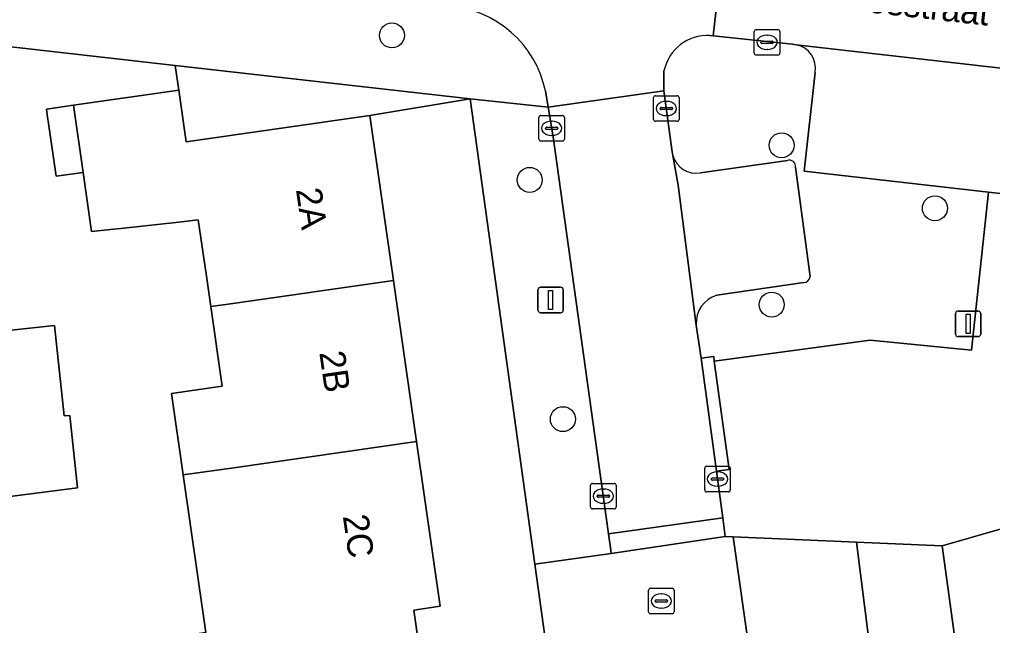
# Model space of a CAD drawing. Extents: x 162250 to 162661, y 380743 to 381606.
# Drawn here: x 162355.04 to 162393.16, y 381336.94 to 381360.68 of the extents above; entities that cross this region are included whole.
import ezdxf

# ---------------------------------------------------------------- set-up
doc = ezdxf.new("R2010")
doc.units = 0
for name, color, linetype in [('IMGEO_Boom', 7, 'Continuous'), ('IMGEO_Erf', 7, 'Continuous'), ('IMGEO_Kolk', 7, 'Continuous'), ('IMGEO_Lichtmast', 7, 'Continuous'), ('IMGEO_Openbare_ruimte_label', 7, 'Continuous'), ('IMGEO_Pand', 7, 'Continuous'), ('IMGEO_Pand_nummerreeks', 7, 'Continuous'), ('IMGEO_Parkeervlak_open', 7, 'Continuous'), ('IMGEO_Rijbaan_lokaal_open', 7, 'Continuous'), ('IMGEO_Rioolput', 7, 'Continuous'), ('IMGEO_Voetpad_open', 7, 'Continuous'), ('IMGEO_Woonerf_open', 7, 'Continuous')]:
    doc.layers.add(name, color=color, linetype=linetype)

msp = doc.modelspace()

# ---------------------------------------------------------------- linework, layer by layer
at = {"layer": 'IMGEO_Boom'}
for centre in [(162369.632, 381360.053), (162384.894, 381355.749), (162375.028, 381354.393), (162390.9, 381353.28), (162384.507, 381349.508), (162376.326, 381345.02)]:
    msp.add_circle(centre, 0.489, dxfattribs=at)
at = {"layer": 'IMGEO_Erf'}
for points in [[(162362.345, 381336.659), (162361.459, 381342.833), (162361.002, 381346.023), (162362.981, 381346.308), (162362.532, 381349.437), (162362.361, 381350.627), (162362.046, 381352.826), (162361.282, 381352.742), (162359.008, 381352.491), (162358.737, 381352.461), (162357.865, 381352.365), (162357.531, 381354.687), (162356.475, 381354.535), (162356.165, 381356.697), (162356.142, 381356.853), (162356.098, 381357.162), (162357.154, 381357.314), (162361.284, 381357.907), (162361.138, 381358.877), (162353.887, 381359.698)], [(162379.939, 381305.421), (162375.227, 381339.335), (162372.694, 381357.569), (162368.764, 381356.92), (162369.692, 381350.456), (162370.599, 381344.145), (162371.526, 381337.689), (162370.483, 381337.54), (162370.908, 381334.584)], [(162352.656, 381348.278), (162356.414, 381348.684), (162356.796, 381345.146), (162357.009, 381345.169), (162357.316, 381342.327), (162352.007, 381341.645)], [(162415.034, 381313.611), (162419.742, 381314.897), (162419.101, 381317.243), (162418.425, 381319.72), (162411.204, 381317.749), (162406.67, 381316.511), (162406.38, 381316.432), (162403.121, 381320.596), (162402.205, 381320.346), (162401.753, 381320.223), (162400.957, 381323.142), (162401.997, 381323.426), (162399.121, 381333.962), (162402.848, 381336.985), (162401.22, 381342.95), (162391.181, 381340.053), (162393.692, 381321.762), (162397.974, 381322.315), (162399.277, 381312.558)]]:
    msp.add_lwpolyline(points, dxfattribs=at)
at = {"layer": 'IMGEO_Kolk'}
for p, q in [((162383.826, 381359.357), (162383.826, 381360.209)), ((162383.901, 381360.283), (162384.753, 381360.283)), ((162384.314, 381360.063), (162384.339, 381360.063)), ((162384.827, 381360.209), (162384.827, 381359.357)), ((162384.085, 381359.777), (162384.085, 381359.789)), ((162384.523, 381359.74), (162384.125, 381359.74)), ((162384.128, 381359.826), (162384.526, 381359.826)), ((162384.569, 381359.789), (162384.569, 381359.777)), ((162384.753, 381359.283), (162383.901, 381359.283)), ((162384.337, 381359.503), (162384.312, 381359.503)), ((162379.953, 381357.69), (162380.805, 381357.69)), ((162379.878, 381356.764), (162379.878, 381357.616)), ((162380.366, 381357.47), (162380.391, 381357.47)), ((162380.879, 381357.616), (162380.879, 381356.764)), ((162375.463, 381356.915), (162376.315, 381356.915)), ((162380.137, 381357.184), (162380.137, 381357.196)), ((162380.575, 381357.147), (162380.177, 381357.147)), ((162380.18, 381357.233), (162380.578, 381357.233)), ((162380.389, 381356.91), (162380.364, 381356.91)), ((162380.621, 381357.196), (162380.621, 381357.184)), ((162375.388, 381355.989), (162375.388, 381356.841)), ((162375.876, 381356.695), (162375.901, 381356.695)), ((162376.389, 381356.841), (162376.389, 381355.989)), ((162380.805, 381356.69), (162379.953, 381356.69)), ((162375.647, 381356.409), (162375.647, 381356.421)), ((162376.085, 381356.372), (162375.687, 381356.372)), ((162375.69, 381356.458), (162376.088, 381356.458)), ((162375.899, 381356.135), (162375.874, 381356.135)), ((162376.131, 381356.421), (162376.131, 381356.409)), ((162376.315, 381355.915), (162375.463, 381355.915)), ((162381.958, 381343.173), (162382.81, 381343.173)), ((162381.883, 381342.247), (162381.883, 381343.099)), ((162382.371, 381342.953), (162382.396, 381342.953)), ((162382.884, 381343.099), (162382.884, 381342.247)), ((162377.412, 381341.578), (162377.412, 381342.43)), ((162377.487, 381342.504), (162378.339, 381342.504)), ((162378.413, 381342.43), (162378.413, 381341.578)), ((162382.142, 381342.667), (162382.142, 381342.679)), ((162382.58, 381342.63), (162382.182, 381342.63)), ((162382.185, 381342.716), (162382.583, 381342.716)), ((162382.394, 381342.393), (162382.369, 381342.393)), ((162382.626, 381342.679), (162382.626, 381342.667)), ((162377.671, 381341.998), (162377.671, 381342.01)), ((162377.714, 381342.047), (162378.112, 381342.047)), ((162377.9, 381342.284), (162377.925, 381342.284)), ((162378.155, 381342.01), (162378.155, 381341.998)), ((162382.81, 381342.173), (162381.958, 381342.173)), ((162378.109, 381341.961), (162377.711, 381341.961)), ((162377.923, 381341.724), (162377.898, 381341.724)), ((162378.339, 381341.504), (162377.487, 381341.504))]:
    msp.add_line(p, q, dxfattribs=at)
for points in [[(162383.826, 381359.357), (162383.826, 381360.209)], [(162383.901, 381360.283), (162384.753, 381360.283)], [(162384.827, 381360.209), (162384.827, 381359.357)], [(162384.753, 381359.283), (162383.901, 381359.283)], [(162379.953, 381357.69), (162380.805, 381357.69)], [(162379.878, 381356.764), (162379.878, 381357.616)], [(162380.879, 381357.616), (162380.879, 381356.764)], [(162375.463, 381356.915), (162376.315, 381356.915)], [(162375.388, 381355.989), (162375.388, 381356.841)], [(162376.389, 381356.841), (162376.389, 381355.989)], [(162380.805, 381356.69), (162379.953, 381356.69)], [(162376.315, 381355.915), (162375.463, 381355.915)], [(162381.958, 381343.173), (162382.81, 381343.173)], [(162381.883, 381342.247), (162381.883, 381343.099)], [(162382.884, 381343.099), (162382.884, 381342.247)], [(162377.412, 381341.578), (162377.412, 381342.43)], [(162377.487, 381342.504), (162378.339, 381342.504)], [(162378.413, 381342.43), (162378.413, 381341.578)], [(162382.81, 381342.173), (162381.958, 381342.173)], [(162378.339, 381341.504), (162377.487, 381341.504)]]:
    msp.add_lwpolyline(points, dxfattribs=at)
for centre, radius, start, end in [((162383.903, 381360.207), 0.0765, 91.552, 178.448), ((162383.903, 381360.207), 0.0765, 91.552, 178.448), ((162384.751, 381360.207), 0.0765, 1.552, 88.448), ((162384.751, 381360.207), 0.0765, 1.552, 88.448), ((162384.125, 381359.786), 0.0403, 85.8775, 175.7526), ((162384.122, 381359.776), 0.0366, 178.938, 274.7102), ((162384.526, 381359.783), 0.043, 264.8664, 352.4533), ((162384.53, 381359.788), 0.0386, 1.7309, 96.639), ((162383.903, 381359.359), 0.0765, 181.552, 268.448), ((162383.903, 381359.359), 0.0765, 181.552, 268.448), ((162384.751, 381359.359), 0.0765, 271.552, 358.448), ((162384.751, 381359.359), 0.0765, 271.552, 358.448), ((162379.955, 381357.614), 0.0765, 91.552, 178.448), ((162379.955, 381357.614), 0.0765, 91.552, 178.448), ((162380.803, 381357.614), 0.0765, 1.552, 88.448), ((162380.803, 381357.614), 0.0765, 1.552, 88.448), ((162375.465, 381356.839), 0.0765, 91.552, 178.448), ((162375.465, 381356.839), 0.0765, 91.552, 178.448), ((162376.313, 381356.839), 0.0765, 1.552, 88.448), ((162376.313, 381356.839), 0.0765, 1.552, 88.448), ((162380.177, 381357.193), 0.0403, 85.8775, 175.7526), ((162380.174, 381357.183), 0.0366, 178.938, 274.7102), ((162380.578, 381357.19), 0.043, 264.8664, 352.4533), ((162380.582, 381357.195), 0.0386, 1.7309, 96.639), ((162379.955, 381356.766), 0.0765, 181.552, 268.448), ((162379.955, 381356.766), 0.0765, 181.552, 268.448), ((162380.803, 381356.766), 0.0765, 271.552, 358.448), ((162380.803, 381356.766), 0.0765, 271.552, 358.448), ((162375.687, 381356.418), 0.0403, 85.8775, 175.7526), ((162375.684, 381356.408), 0.0366, 178.938, 274.7102), ((162376.088, 381356.415), 0.043, 264.8664, 352.4533), ((162376.092, 381356.42), 0.0386, 1.7309, 96.639), ((162375.465, 381355.991), 0.0765, 181.552, 268.448), ((162375.465, 381355.991), 0.0765, 181.552, 268.448), ((162376.313, 381355.991), 0.0765, 271.552, 358.448), ((162376.313, 381355.991), 0.0765, 271.552, 358.448), ((162381.96, 381343.097), 0.0765, 91.552, 178.448), ((162381.96, 381343.097), 0.0765, 91.552, 178.448), ((162382.808, 381343.097), 0.0765, 1.552, 88.448), ((162382.808, 381343.097), 0.0765, 1.552, 88.448), ((162377.489, 381342.428), 0.0765, 91.552, 178.448), ((162377.489, 381342.428), 0.0765, 91.552, 178.448), ((162378.337, 381342.428), 0.0765, 1.552, 88.448), ((162378.337, 381342.428), 0.0765, 1.552, 88.448), ((162382.182, 381342.676), 0.0403, 85.8775, 175.7526), ((162382.179, 381342.666), 0.0366, 178.938, 274.7102), ((162382.583, 381342.673), 0.043, 264.8664, 352.4533), ((162382.587, 381342.678), 0.0386, 1.7309, 96.639), ((162377.711, 381342.007), 0.0403, 85.8775, 175.7526), ((162378.116, 381342.009), 0.0386, 1.7309, 96.639), ((162381.96, 381342.249), 0.0765, 181.552, 268.448), ((162381.96, 381342.249), 0.0765, 181.552, 268.448), ((162382.808, 381342.249), 0.0765, 271.552, 358.448), ((162382.808, 381342.249), 0.0765, 271.552, 358.448), ((162377.708, 381341.997), 0.0366, 178.938, 274.7102), ((162378.112, 381342.004), 0.043, 264.8664, 352.4533), ((162377.489, 381341.58), 0.0765, 181.552, 268.448), ((162377.489, 381341.58), 0.0765, 181.552, 268.448), ((162378.337, 381341.58), 0.0765, 271.552, 358.448), ((162378.337, 381341.58), 0.0765, 271.552, 358.448)]:
    msp.add_arc(centre, radius, start, end, dxfattribs=at)
for centre, major_axis, ratio, start_param, end_param in [((162384.313, 381359.783), (-0.387, 0.002), 0.722429, 4.712389, 7.853982), ((162384.338, 381359.783), (-0.39, 0.002), 0.717154, 1.570796, 4.712389), ((162380.365, 381357.19), (-0.387, 0.002), 0.722429, 4.712389, 7.853982), ((162380.39, 381357.19), (-0.39, 0.002), 0.717154, 1.570796, 4.712389), ((162375.875, 381356.415), (-0.387, 0.002), 0.722429, 4.712389, 7.853982), ((162375.9, 381356.415), (-0.39, 0.002), 0.717154, 1.570796, 4.712389), ((162382.37, 381342.673), (-0.387, 0.002), 0.722429, 4.712389, 7.853982), ((162382.395, 381342.673), (-0.39, 0.002), 0.717154, 1.570796, 4.712389), ((162377.899, 381342.004), (-0.387, 0.002), 0.722429, 4.712389, 7.853982), ((162377.924, 381342.004), (-0.39, 0.002), 0.717154, 1.570796, 4.712389)]:
    msp.add_ellipse(centre, major_axis=major_axis, ratio=ratio, start_param=start_param, end_param=end_param, dxfattribs=at)
at = {"layer": 'IMGEO_Lichtmast'}
for p, q in [((162375.35, 381349.289), (162375.35, 381350.089)), ((162375.35, 381350.089), (162375.35, 381349.289)), ((162375.45, 381350.189), (162376.24, 381350.189)), ((162376.24, 381350.189), (162375.45, 381350.189)), ((162376.34, 381350.089), (162376.34, 381349.289)), ((162376.34, 381349.289), (162376.34, 381350.089)), ((162391.806, 381349.254), (162392.596, 381349.254)), ((162392.596, 381349.254), (162391.806, 381349.254)), ((162376.24, 381349.189), (162375.45, 381349.189)), ((162375.45, 381349.189), (162376.24, 381349.189)), ((162391.706, 381348.354), (162391.706, 381349.154)), ((162391.706, 381349.154), (162391.706, 381348.354)), ((162392.696, 381349.154), (162392.696, 381348.354)), ((162392.696, 381348.354), (162392.696, 381349.154)), ((162392.596, 381348.254), (162391.806, 381348.254)), ((162391.806, 381348.254), (162392.596, 381348.254))]:
    msp.add_line(p, q, dxfattribs=at)
for points in [[(162375.77, 381350.064), (162375.92, 381350.064), (162375.92, 381349.314), (162375.77, 381349.314), (162375.77, 381350.064)], [(162392.126, 381349.129), (162392.276, 381349.129), (162392.276, 381348.379), (162392.126, 381348.379), (162392.126, 381349.129)]]:
    msp.add_lwpolyline(points, dxfattribs=at)
for centre, start, end in [((162375.45, 381350.089), 90, 180), ((162375.45, 381350.089), 90, 180), ((162376.24, 381350.089), 0, 90), ((162376.24, 381350.089), 360, 90), ((162375.45, 381349.289), 180, 270), ((162375.45, 381349.289), 180, 270), ((162376.24, 381349.289), 270, 0), ((162376.24, 381349.289), 270, 0), ((162391.806, 381349.154), 90, 180), ((162391.806, 381349.154), 90, 180), ((162392.596, 381349.154), 0, 90), ((162392.596, 381349.154), 360, 90), ((162391.806, 381348.354), 180, 270), ((162391.806, 381348.354), 180, 270), ((162392.596, 381348.354), 270, 0), ((162392.596, 381348.354), 270, 0)]:
    msp.add_arc(centre, 0.1, start, end, dxfattribs=at)
at = {"layer": 'IMGEO_Pand'}
for points in [[(162368.764, 381356.92), (162361.574, 381355.887), (162361.284, 381357.907), (162357.154, 381357.314), (162357.531, 381354.687), (162357.865, 381352.365), (162358.737, 381352.461), (162359.008, 381352.491), (162361.282, 381352.742), (162362.046, 381352.826), (162362.361, 381350.627), (162362.532, 381349.437), (162363.222, 381349.528), (162369.692, 381350.456)], [(162357.154, 381357.314), (162356.098, 381357.162), (162356.142, 381356.853), (162356.165, 381356.697), (162356.475, 381354.535), (162357.531, 381354.687)], [(162362.532, 381349.437), (162362.981, 381346.308), (162361.002, 381346.023), (162361.459, 381342.833), (162363.439, 381343.117), (162370.599, 381344.145), (162369.692, 381350.456), (162363.222, 381349.528)], [(162352.007, 381341.645), (162357.316, 381342.327), (162357.009, 381345.169), (162356.796, 381345.146), (162356.414, 381348.684), (162352.656, 381348.278), (162352.444, 381345.925)], [(162361.459, 381342.833), (162362.345, 381336.659), (162360.05, 381336.329), (162360.515, 381333.092), (162365.933, 381333.87), (162370.908, 381334.584), (162370.483, 381337.54), (162371.526, 381337.689), (162370.599, 381344.145), (162363.439, 381343.117)]]:
    msp.add_lwpolyline(points, close=True, dxfattribs=at)
at = {"layer": 'IMGEO_Parkeervlak_open'}
for points in [[(162418.607, 381355.915), (162385.463, 381359.688)], [(162386.212, 381358.601), (162385.776, 381354.729), (162393.006, 381353.91), (162394.167, 381353.778), (162417.008, 381351.045), (162417.398, 381355.06)], [(162380.632, 381355.354), (162380.838, 381354.186), (162381.554, 381348.708)], [(162385.122, 381355.147), (162381.719, 381354.674)], [(162386.01, 381350.603), (162385.434, 381354.888)], [(162382.361, 381349.873), (162385.762, 381350.37)], [(162387.834, 381340.197), (162383.001, 381340.404), (162384.364, 381330.734), (162384.518, 381331.08), (162384.83, 381331.296), (162388.33, 381331.766)], [(162388.94, 381331.411), (162387.834, 381340.197)]]:
    msp.add_lwpolyline(points, dxfattribs=at)
for centre, radius, start, end in [((162385.285, 381358.764), 0.941, 350.0264, 79.1113), ((162381.534, 381355.587), 0.931, 194.4613, 281.4806), ((162385.208, 381354.934), 0.23, 348.5933, 112.0127), ((162385.741, 381350.641), 0.272, 274.4976, 351.93), ((162382.667, 381348.799), 1.117, 105.8951, 184.684)]:
    msp.add_arc(centre, radius, start, end, dxfattribs=at)
at = {"layer": 'IMGEO_Rijbaan_lokaal_open'}
for points in [[(162382.086, 381360.053), (162382.211, 381360.04), (162382.82, 381365.298), (162382.682, 381364.48), (162371.314, 381365.763), (162370.812, 381361.312), (162371.854, 381361.197)], [(162424.469, 381360.557), (162422.583, 381360.789), (162418.002, 381361.308), (162417.694, 381361.338), (162411.638, 381361.926), (162406.463, 381362.533), (162397.581, 381363.589), (162393.586, 381364.052), (162384.577, 381365.095), (162382.82, 381365.298), (162382.211, 381360.04), (162385.318, 381359.705), (162385.463, 381359.688), (162418.607, 381355.915), (162419.535, 381355.796), (162424.79, 381355.126), (162430.909, 381355.898), (162436.919, 381358.12)], [(162375.645, 381357.877), (162375.752, 381357.241), (162380.286, 381357.875), (162380.287, 381358.666)]]:
    msp.add_lwpolyline(points, dxfattribs=at)
for centre, radius, start, end in [((162371.553, 381357.029), 4.179, 11.706, 85.8729), ((162382, 381358.305), 1.75, 87.1745, 168.0888)]:
    msp.add_arc(centre, radius, start, end, dxfattribs=at)
at = {"layer": 'IMGEO_Rioolput'}
for p, q in [((162379.683, 381337.469), (162379.683, 381338.321)), ((162379.758, 381338.395), (162380.61, 381338.395)), ((162380.684, 381338.321), (162380.684, 381337.469)), ((162379.942, 381337.889), (162379.942, 381337.901)), ((162380.38, 381337.852), (162379.982, 381337.852)), ((162379.985, 381337.938), (162380.383, 381337.938)), ((162380.171, 381338.175), (162380.196, 381338.175)), ((162380.426, 381337.901), (162380.426, 381337.889)), ((162380.194, 381337.615), (162380.169, 381337.615)), ((162380.61, 381337.395), (162379.758, 381337.395))]:
    msp.add_line(p, q, dxfattribs=at)
for points in [[(162379.683, 381337.469), (162379.683, 381338.321)], [(162379.758, 381338.395), (162380.61, 381338.395)], [(162380.684, 381338.321), (162380.684, 381337.469)], [(162380.61, 381337.395), (162379.758, 381337.395)]]:
    msp.add_lwpolyline(points, dxfattribs=at)
for centre, radius, start, end in [((162379.76, 381338.319), 0.0765, 91.552, 178.448), ((162379.76, 381338.319), 0.0765, 91.552, 178.448), ((162380.608, 381338.319), 0.0765, 1.552, 88.448), ((162380.608, 381338.319), 0.0765, 1.552, 88.448), ((162379.982, 381337.898), 0.0403, 85.8775, 175.7526), ((162379.979, 381337.888), 0.0366, 178.938, 274.7102), ((162380.383, 381337.895), 0.043, 264.8664, 352.4533), ((162380.387, 381337.9), 0.0386, 1.7309, 96.639), ((162379.76, 381337.471), 0.0765, 181.552, 268.448), ((162379.76, 381337.471), 0.0765, 181.552, 268.448), ((162380.608, 381337.471), 0.0765, 271.552, 358.448), ((162380.608, 381337.471), 0.0765, 271.552, 358.448)]:
    msp.add_arc(centre, radius, start, end, dxfattribs=at)
for centre, major_axis, ratio, start_param, end_param in [((162380.17, 381337.895), (-0.387, 0.002), 0.722429, 4.712389, 7.853982), ((162380.195, 381337.895), (-0.39, 0.002), 0.717154, 1.570796, 4.712389)]:
    msp.add_ellipse(centre, major_axis=major_axis, ratio=ratio, start_param=start_param, end_param=end_param, dxfattribs=at)
at = {"layer": 'IMGEO_Voetpad_open'}
for points in [[(162328.733, 381365.93), (162328.382, 381362.452), (162333.445, 381361.804), (162333.767, 381362.058), (162353.887, 381359.698), (162361.138, 381358.877), (162372.694, 381357.569), (162375.752, 381357.241), (162375.645, 381357.877)], [(162385.463, 381359.688), (162385.318, 381359.705), (162382.211, 381360.04), (162382.086, 381360.053)], [(162380.287, 381358.666), (162380.286, 381357.875), (162380.607, 381355.496), (162380.632, 381355.354)], [(162381.554, 381348.708), (162381.62, 381348.273), (162381.741, 381347.405), (162382.235, 381347.468), (162382.258, 381347.296), (162388.366, 381348.119), (162392.329, 381347.729), (162393.006, 381353.91), (162385.776, 381354.729), (162386.212, 381358.601)], [(162381.719, 381354.674), (162385.122, 381355.147)], [(162417.398, 381355.06), (162417.008, 381351.045), (162394.167, 381353.778), (162393.006, 381353.91), (162392.329, 381347.729), (162388.366, 381348.119), (162382.258, 381347.296), (162382.835, 381343.046), (162382.341, 381342.983), (162382.589, 381341.154), (162382.689, 381340.417), (162383.001, 381340.404), (162387.834, 381340.197), (162391.181, 381340.053), (162401.22, 381342.95), (162401.102, 381343.383), (162402.837, 381343.856), (162402.584, 381344.782), (162406.202, 381345.769), (162406.556, 381344.473), (162426.714, 381350.004)], [(162385.434, 381354.888), (162386.01, 381350.603)], [(162385.762, 381350.37), (162382.361, 381349.873)]]:
    msp.add_lwpolyline(points, dxfattribs=at)
for points in [[(162361.284, 381357.907), (162361.574, 381355.887), (162368.764, 381356.92), (162372.694, 381357.569), (162361.138, 381358.877)], [(162375.946, 381356.085), (162375.752, 381357.241), (162372.694, 381357.569), (162375.227, 381339.335), (162378.223, 381339.752), (162378.209, 381339.894), (162378.12, 381340.529)], [(162381.741, 381347.405), (162382.341, 381342.983), (162382.835, 381343.046), (162382.258, 381347.296), (162382.235, 381347.468)]]:
    msp.add_lwpolyline(points, close=True, dxfattribs=at)
for centre, radius, start, end in [((162371.553, 381357.029), 4.179, 11.706, 85.8729), ((162382, 381358.305), 1.75, 87.1745, 168.0888), ((162385.285, 381358.764), 0.941, 350.0264, 79.1113), ((162381.534, 381355.587), 0.931, 194.4613, 281.4806), ((162385.208, 381354.934), 0.23, 348.5933, 112.0127), ((162385.741, 381350.641), 0.272, 274.4976, 351.93), ((162382.667, 381348.799), 1.117, 105.8951, 184.684)]:
    msp.add_arc(centre, radius, start, end, dxfattribs=at)
at = {"layer": 'IMGEO_Woonerf_open'}
for points in [[(162380.838, 381354.186), (162380.632, 381355.354), (162380.607, 381355.496), (162380.286, 381357.875), (162375.752, 381357.241), (162375.946, 381356.085), (162378.12, 381340.529), (162382.589, 381341.154), (162382.341, 381342.983), (162381.741, 381347.405), (162381.62, 381348.273), (162381.554, 381348.708)], [(162382.589, 381341.154), (162378.12, 381340.529), (162378.209, 381339.894), (162378.223, 381339.752), (162382.689, 381340.417)]]:
    msp.add_lwpolyline(points, close=True, dxfattribs=at)
msp.add_lwpolyline([(162399.277, 381312.558), (162397.974, 381322.315), (162393.692, 381321.762), (162391.181, 381340.053), (162387.834, 381340.197), (162388.94, 381331.411), (162389.278, 381328.726), (162390.659, 381318.82), (162385.978, 381318.253), (162384.732, 381328.004), (162384.364, 381330.734), (162383.001, 381340.404), (162382.689, 381340.417), (162378.223, 381339.752), (162375.227, 381339.335), (162379.939, 381305.421)], dxfattribs=at)

# ---------------------------------------------------------------- texts
at = {"layer": 'IMGEO_Openbare_ruimte_label'}
msp.add_text('Alpenroosstraat', height=1, rotation=353.6282, dxfattribs=at).set_placement((162383.66, 381361.473))
at = {"layer": 'IMGEO_Pand_nummerreeks'}
for s, rotation, p in [('2A', 278.1759, (162365.868, 381354.018)), ('2B', 278.1731, (162366.784, 381347.63)), ('2C', 278.1731, (162367.705, 381341.222))]:
    msp.add_text(s, height=1, rotation=rotation, dxfattribs=at).set_placement(p)

doc.saveas('drawing.dxf')
